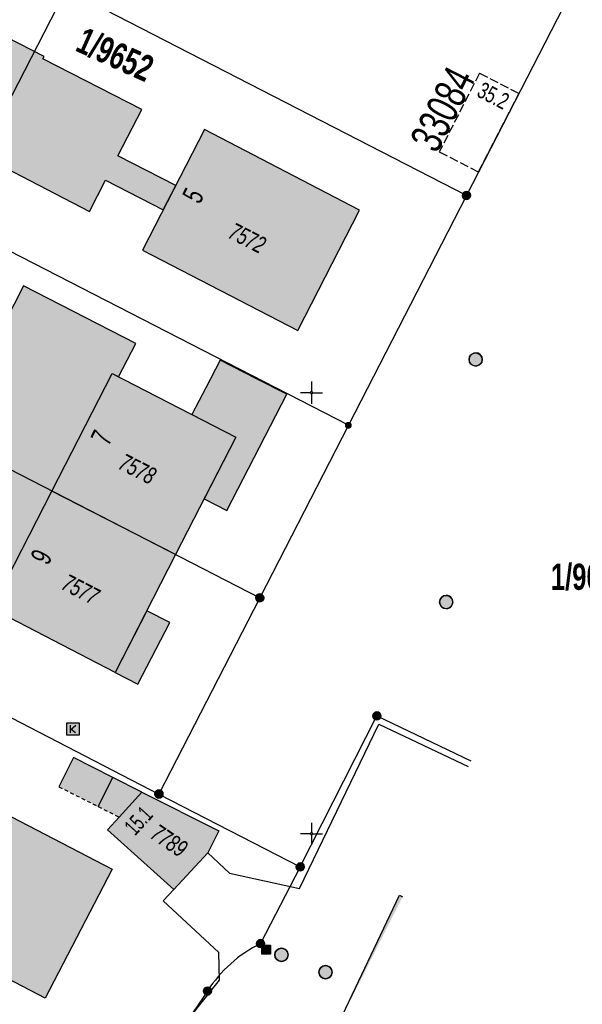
# Model space of a CAD drawing. Header units: metres. Extents: x 2695560 to 2696939, y 1260491 to 1262050.
# Tile 752 of 1005: x 2696634 to 2696666, y 1261090 to 1261146. Entities that reach past the tile are written whole.
import ezdxf

# ---------------------------------------------------------------- set-up
doc = ezdxf.new("R2010")
doc.units = ezdxf.units.M
for name, pattern in [('AUSGEZOGEN', [0]), ('STRICHLINIE_S4', [0.66, 0.5, -0.16]), ('VERDECKT2_S2', [0.36, 0.2, -0.16])]:
    doc.linetypes.add(name, pattern=pattern)
for name, color, linetype in [('XR$1$AV_Flächen (EO)', 7, 'AUSGEZOGEN'), ('XR$1$AV_Gebäudeflächen (BB)', 7, 'AUSGEZOGEN'), ('XR$1$AV_Gebäudeflächen (EO)', 7, 'AUSGEZOGEN'), ('XR$1$AV_Gebäudeflächen ut.', 7, 'AUSGEZOGEN'), ('XR$1$AV_Grenzpunkte', 7, 'AUSGEZOGEN'), ('XR$1$AV_Grundstück-Nr.', 7, 'AUSGEZOGEN'), ('XR$1$AV_Haus-Nr.', 7, 'AUSGEZOGEN'), ('XR$1$AV_Koordinatennetzpunkte', 7, 'AUSGEZOGEN'), ('XR$1$AV_Linien (BB)', 7, 'AUSGEZOGEN'), ('XR$1$AV_Linien (EO)', 7, 'AUSGEZOGEN'), ('XR$1$AV_Proj. Gebäude', 7, 'AUSGEZOGEN'), ('XR$1$AV_Proj. Gebäude-ID', 7, 'AUSGEZOGEN'), ('XR$1$AV_Proj. Haus-Nr.', 7, 'AUSGEZOGEN'), ('XR$1$AV_Versicherung-Nr.', 7, 'AUSGEZOGEN'), ('XR$1$AW_LK_Schachtdeckel', 24, 'AUSGEZOGEN'), ('XR$1$Liegenschaftsgrenzen', 7, 'AUSGEZOGEN'), ('XR$1$PFAV', 255, 'AUSGEZOGEN'), ('XR$1$PFAW', 255, 'AUSGEZOGEN'), ('XR$1$PFWFM', 255, 'AUSGEZOGEN'), ('XR$1$RP_Abstandslinie', 7, 'AUSGEZOGEN'), ('XR$1$TV_LK_KNOTEN', 92, 'AUSGEZOGEN')]:
    doc.layers.add(name, color=color, linetype=linetype)
doc.styles.add('ARIAL', font='arial.ttf')

# ---------------------------------------------------------------- blocks, each defined once
blk = doc.blocks.new('COMPLEXOBJECT_201')
at = {"layer": 'XR$1$AV_Linien (BB)', "color": 7, "linetype": 'AUSGEZOGEN', "transparency": 33554687}
blk.add_lwpolyline([(6638.09, 11084.61), (6640.715, 11086.603), (6644.778, 11091.695), (6644.74, 11093.269), (6641.591, 11096.197), (6642.184, 11096.835)], dxfattribs=at)
blk.add_arc((6644.23, 11072.027), 14.001, 116.0092, 133.3982, dxfattribs=at)
blk = doc.blocks.new('COMPLEXOBJECT_1292')
at = {"layer": 'XR$1$Liegenschaftsgrenzen', "color": 7, "linetype": 'AUSGEZOGEN', "transparency": 33554687}
for p, q in [((6649.36, 11098.12), (6647.11, 11093.77)), ((6644.1, 11091.08), (6641.62, 11087.43))]:
    blk.add_line(p, q, dxfattribs=at)
for centre, radius, start, end in [((6650.427, 11087.029), 7.513, 116.2024, 147.3712), ((6634.418, 11092.826), 9, 294.0826, 323.1578), ((6644.23, 11072.027), 14.001, 116.0092, 133.3982)]:
    blk.add_arc(centre, radius, start, end, dxfattribs=at)
blk = doc.blocks.new('BAV15')
at = {"layer": 'XR$1$PFAV', "transparency": 33554687}
blk.add_hatch(color=7, dxfattribs=at).paths.add_polyline_path([(0.5, 0), (0.49, 0.1), (0.46, 0.2), (0.41, 0.29), (0.34, 0.36), (0.26, 0.42), (0.17, 0.47), (0.08, 0.49), (-0.03, 0.5), (-0.13, 0.48), (-0.22, 0.45), (-0.31, 0.4), (-0.38, 0.33), (-0.44, 0.24), (-0.48, 0.15), (-0.5, 0.05), (-0.5, -0.05), (-0.48, -0.15), (-0.44, -0.24), (-0.38, -0.33), (-0.31, -0.4), (-0.22, -0.45), (-0.13, -0.48), (-0.03, -0.5), (0.08, -0.49), (0.17, -0.47), (0.26, -0.42), (0.34, -0.36), (0.41, -0.29), (0.46, -0.2), (0.49, -0.1)])
at = {"color": 7, "transparency": 33554687}
for start, end in [(90, 270), (270, 90)]:
    blk.add_arc((0, 0), 0.5, start, end, dxfattribs=at)
at = {"layer": 'XR$1$PFAV', "transparency": 33554687}
blk.add_circle((0, 0), 0.5, dxfattribs=at)
blk = doc.blocks.new('BWAV20')
at = {"true_color": 0x000000, "transparency": 33554687}
blk.add_hatch(color=18, dxfattribs=at).paths.add_polyline_path([(0.17, 0), (0.16, 0.03), (0.15, 0.07), (0.14, 0.1), (0.11, 0.12), (0.09, 0.14), (0.06, 0.16), (0.03, 0.16), (-0.01, 0.17), (-0.04, 0.16), (-0.07, 0.15), (-0.1, 0.13), (-0.13, 0.11), (-0.15, 0.08), (-0.16, 0.05), (-0.17, 0.02), (-0.17, -0.02), (-0.16, -0.05), (-0.15, -0.08), (-0.13, -0.11), (-0.1, -0.13), (-0.07, -0.15), (-0.04, -0.16), (-0.01, -0.17), (0.03, -0.16), (0.06, -0.16), (0.09, -0.14), (0.11, -0.12), (0.14, -0.1), (0.15, -0.07), (0.16, -0.03)])
at = {"layer": 'XR$1$PFAV', "transparency": 33554687}
blk.add_hatch(color=7, dxfattribs=at).paths.add_polyline_path([(0.5, 0), (0.49, 0.1), (0.46, 0.2), (0.41, 0.29), (0.34, 0.36), (0.26, 0.42), (0.17, 0.47), (0.08, 0.49), (-0.03, 0.5), (-0.13, 0.48), (-0.22, 0.45), (-0.31, 0.4), (-0.38, 0.33), (-0.44, 0.24), (-0.48, 0.15), (-0.5, 0.05), (-0.5, -0.05), (-0.48, -0.15), (-0.44, -0.24), (-0.38, -0.33), (-0.31, -0.4), (-0.22, -0.45), (-0.13, -0.48), (-0.03, -0.5), (0.08, -0.49), (0.17, -0.47), (0.26, -0.42), (0.34, -0.36), (0.41, -0.29), (0.46, -0.2), (0.49, -0.1)])
blk = doc.blocks.new('BAV2041')
at = {"color": 7, "transparency": 33554687}
for p, q in [((0, 0.5), (0, 0.05)), ((-0.05, 0), (-0.5, 0)), ((0.05, 0), (0.5, 0)), ((0, -0.05), (0, -0.5))]:
    blk.add_line(p, q, dxfattribs=at)
blk.add_circle((0, 0), 0.05, dxfattribs=at)
for start, end in [(90, 270), (270, 90)]:
    blk.add_arc((0, 0), 0.05, start, end, dxfattribs=at)
blk = doc.blocks.new('BAW2082')
at = {"layer": 'XR$1$PFAW', "transparency": 33554687}
blk.add_hatch(color=7, dxfattribs=at).paths.add_polyline_path([(0.509, -0.003), (0.499, 0.098), (0.469, 0.194), (0.42, 0.283), (0.354, 0.359), (0.274, 0.421), (0.183, 0.466), (0.085, 0.491), (-0.016, 0.496), (-0.116, 0.481), (-0.211, 0.446), (-0.297, 0.392), (-0.37, 0.323), (-0.428, 0.24), (-0.468, 0.147), (-0.488, 0.047), (-0.488, -0.054), (-0.468, -0.153), (-0.428, -0.246), (-0.37, -0.329), (-0.297, -0.398), (-0.211, -0.452), (-0.116, -0.487), (-0.016, -0.502), (0.085, -0.497), (0.183, -0.472), (0.274, -0.427), (0.354, -0.366), (0.42, -0.289), (0.469, -0.2), (0.499, -0.104)])
at = {"transparency": 33554687}
for start, end in [(91.19481, 268.80519), (268.80519, 91.19481)]:
    blk.add_arc((0.01, 0), 0.5, start, end, dxfattribs=at)
at = {"layer": 'XR$1$PFAW', "transparency": 33554687}
blk.add_circle((0.009, -0.003), 0.5, dxfattribs=at)
blk = doc.blocks.new('BAW2089')
at = {"layer": 'XR$1$PFAW', "transparency": 33554687}
blk.add_hatch(color=7, dxfattribs=at).paths.add_polyline_path([(-0.5, 0.5), (-0.5, -0.5), (0.5, -0.5), (0.5, 0.5)])
at = {"transparency": 33554687}
blk.add_lwpolyline([(-0.5, 0.5), (0.5, 0.5), (0.5, -0.5), (-0.5, -0.5), (-0.5, 0.5)], close=True, dxfattribs=at)
at = {"layer": 'XR$1$PFAW', "transparency": 33554687}
blk.add_lwpolyline([(-0.5, 0.5), (0.5, 0.5), (0.5, -0.5), (-0.5, -0.5), (-0.5, 0.5)], close=True, dxfattribs=at)
blk = doc.blocks.new('BTV1')
at = {"layer": 'XR$1$PFWFM', "transparency": 33554687}
blk.add_hatch(color=7, dxfattribs=at).paths.add_polyline_path([(-0.5, 0.5), (-0.5, -0.5), (0.5, -0.5), (0.5, 0.5)])
at = {"color": 92, "transparency": 33554687}
for p, q in [((-0.219, 0.321), (-0.219, -0.298)), ((-0.208, -0.05), (0.23, 0.31)), ((-0.159, 0.001), (0.192, -0.283))]:
    blk.add_line(p, q, dxfattribs=at)
blk.add_polyline3d([(-0.5, 0.5, 0.993), (0.5, 0.5, 0.993), (0.5, -0.5, 0.993), (-0.5, -0.5, 0.993)], close=True, dxfattribs=at)

msp = doc.modelspace()

# ---------------------------------------------------------------- hatches: boundary and pattern name
at = {"layer": 'XR$1$AV_Gebäudeflächen (BB)', "true_color": 0xd2d2d2, "transparency": 33554687}
for points in [[(2696653.7, 1261135.155), (2696644.897, 1261139.72), (2696641.384, 1261132.882), (2696650.202, 1261128.333)], [(2696636.248, 1261119.235), (2696643.266, 1261115.628), (2696646.677, 1261122.28), (2696639.672, 1261125.901)], [(2696643.266, 1261115.628), (2696636.248, 1261119.235), (2696632.829, 1261112.577), (2696639.836, 1261108.941)], [(2696624.131, 1261101.669), (2696622.339, 1261098.161), (2696622.084, 1261097.661), (2696635.869, 1261090.481), (2696639.657, 1261097.796), (2696625.818, 1261104.974)], [(2696643.154, 1261096.645), (2696645.09, 1261098.728), (2696645.721, 1261099.97), (2696641.353, 1261102.169), (2696640.055, 1261100.752), (2696639.394, 1261100.031)], [(2696648.736, 1261081.553), (2696656.136, 1261096.233), (2696655.956, 1261096.319), (2696652.381, 1261088.8), (2696651.424, 1261089.255), (2696648.031, 1261082.119), (2696647.942, 1261081.931)]]:
    msp.add_hatch(color=254, dxfattribs=at).paths.add_polyline_path(points)
at = {"layer": 'XR$1$AV_Gebäudeflächen (EO)', "true_color": 0xebebeb, "transparency": 33554687}
msp.add_hatch(color=7, dxfattribs=at).paths.add_polyline_path([(2696636.642, 1261102.471), (2696638.875, 1261101.346), (2696640.055, 1261100.752), (2696641.353, 1261102.169), (2696639.707, 1261102.999), (2696637.474, 1261104.123)])
at = {"layer": 'XR$1$AV_Gebäudeflächen ut.', "true_color": 0xf5f5f5, "transparency": 33554687}
for points in [[(2696630.644, 1261139.078), (2696638.37, 1261135.088), (2696639.28, 1261136.858), (2696642.56, 1261135.172), (2696643.269, 1261136.55), (2696639.988, 1261138.236), (2696641.341, 1261140.869), (2696635.734, 1261143.741), (2696635.803, 1261143.874), (2696633.674, 1261144.97), (2696633.603, 1261144.832)], [(2696640.03, 1261125.716), (2696640.998, 1261127.599), (2696634.638, 1261130.867), (2696631.434, 1261124.632), (2696627.054, 1261126.85), (2696627.114, 1261126.968), (2696624.98, 1261128.064), (2696623.121, 1261124.459), (2696629.627, 1261121.116), (2696626.447, 1261114.929), (2696632.806, 1261111.66), (2696633.183, 1261112.393), (2696632.829, 1261112.577), (2696636.248, 1261119.235), (2696639.672, 1261125.901)], [(2696644.887, 1261118.789), (2696646.173, 1261118.129), (2696649.569, 1261124.721), (2696647.881, 1261125.585), (2696645.781, 1261126.66), (2696644.971, 1261125.092), (2696644.184, 1261123.569), (2696646.677, 1261122.28)], [(2696641.635, 1261112.448), (2696639.836, 1261108.941), (2696641.127, 1261108.279), (2696642.929, 1261111.784)]]:
    msp.add_hatch(color=7, dxfattribs=at).paths.add_polyline_path(points)

# ---------------------------------------------------------------- linework, layer by layer
at = {"layer": 'XR$1$AV_Flächen (EO)', "color": 7, "linetype": 'AUSGEZOGEN', "transparency": 33554687}
msp.add_line((2696642.56, 1261135.172), (2696643.269, 1261136.55), dxfattribs=at)
for points in [[(2696643.269, 1261136.55), (2696639.988, 1261138.236), (2696641.341, 1261140.869), (2696635.734, 1261143.741), (2696635.803, 1261143.874), (2696633.674, 1261144.97), (2696633.603, 1261144.832)], [(2696630.644, 1261139.078), (2696638.37, 1261135.088), (2696639.28, 1261136.858), (2696642.56, 1261135.172)], [(2696640.03, 1261125.716), (2696640.998, 1261127.599), (2696634.638, 1261130.867), (2696631.434, 1261124.632), (2696627.054, 1261126.85), (2696627.114, 1261126.968), (2696624.98, 1261128.064)], [(2696647.881, 1261125.585), (2696645.781, 1261126.66), (2696644.971, 1261125.092), (2696644.184, 1261123.569)], [(2696633.183, 1261112.393), (2696632.829, 1261112.577), (2696636.248, 1261119.235), (2696639.672, 1261125.901), (2696640.03, 1261125.716)], [(2696644.887, 1261118.789), (2696646.173, 1261118.129), (2696649.569, 1261124.721), (2696647.881, 1261125.585)], [(2696644.184, 1261123.569), (2696646.677, 1261122.28), (2696644.887, 1261118.789)], [(2696640.055, 1261100.752), (2696641.353, 1261102.169), (2696639.707, 1261102.999), (2696637.474, 1261104.123), (2696636.642, 1261102.471)]]:
    msp.add_lwpolyline(points, dxfattribs=at)
msp.add_lwpolyline([(2696641.635, 1261112.448), (2696639.836, 1261108.941), (2696641.127, 1261108.279), (2696642.929, 1261111.784), (2696641.635, 1261112.448)], close=True, dxfattribs=at)
at = {"layer": 'XR$1$AV_Flächen (EO)', "color": 7, "linetype": 'VERDECKT2_S2', "transparency": 33554687}
msp.add_lwpolyline([(2696636.642, 1261102.471), (2696638.875, 1261101.346), (2696640.055, 1261100.752)], dxfattribs=at)
at = {"layer": 'XR$1$AV_Linien (BB)', "color": 7, "linetype": 'AUSGEZOGEN', "transparency": 33554687}
for p, q in [((2696646.677, 1261122.28), (2696643.266, 1261115.628)), ((2696643.266, 1261115.628), (2696636.248, 1261119.235)), ((2696645.09, 1261098.728), (2696643.154, 1261096.645))]:
    msp.add_line(p, q, dxfattribs=at)
msp.add_lwpolyline([(2696653.7, 1261135.155), (2696644.897, 1261139.72), (2696641.384, 1261132.882), (2696650.202, 1261128.333), (2696653.7, 1261135.155)], close=True, dxfattribs=at)
for points in [[(2696636.248, 1261119.235), (2696639.672, 1261125.901), (2696646.677, 1261122.28)], [(2696643.266, 1261115.628), (2696639.836, 1261108.941), (2696632.829, 1261112.577), (2696636.248, 1261119.235)], [(2696645.09, 1261098.728), (2696646.326, 1261097.577), (2696650.284, 1261096.713), (2696654.797, 1261106.014), (2696659.859, 1261103.619)], [(2696624.131, 1261101.669), (2696625.818, 1261104.974), (2696639.657, 1261097.796), (2696635.869, 1261090.481), (2696622.084, 1261097.661)], [(2696643.154, 1261096.645), (2696639.394, 1261100.031), (2696640.055, 1261100.752), (2696641.353, 1261102.169), (2696645.721, 1261099.97), (2696645.09, 1261098.728)], [(2696648.031, 1261082.119), (2696651.424, 1261089.255), (2696652.381, 1261088.8), (2696655.956, 1261096.319), (2696656.136, 1261096.233)]]:
    msp.add_lwpolyline(points, dxfattribs=at)
at = {"layer": 'XR$1$AV_Linien (EO)', "color": 7, "linetype": 'AUSGEZOGEN', "transparency": 33554687}
msp.add_line((2696638.875, 1261101.346), (2696639.707, 1261102.999), dxfattribs=at)
at = {"layer": 'XR$1$AV_Proj. Gebäude', "color": 8, "linetype": 'STRICHLINIE_S4', "transparency": 33554687}
msp.add_lwpolyline([(2696660.506, 1261142.915), (2696658.221, 1261138.468), (2696660.444, 1261137.325), (2696662.73, 1261141.772), (2696660.506, 1261142.915)], close=True, dxfattribs=at)
at = {"layer": 'XR$1$Liegenschaftsgrenzen', "color": 7, "linetype": 'AUSGEZOGEN', "transparency": 33554687}
for p, q in [((2696659.758, 1261135.991), (2696632.176, 1261150.167)), ((2696653.062, 1261122.961), (2696625.469, 1261137.142)), ((2696659.758, 1261135.991), (2696653.062, 1261122.961)), ((2696620.432, 1261127.363), (2696648.034, 1261113.178)), ((2696653.062, 1261122.961), (2696648.034, 1261113.178)), ((2696648.034, 1261113.178), (2696642.32, 1261102.06)), ((2696642.32, 1261102.06), (2696650.33, 1261097.93))]:
    msp.add_line(p, q, dxfattribs=at)
for points in [[(2696676.11, 1261167.82), (2696668.32, 1261152.65), (2696659.758, 1261135.991)], [(2696621.31, 1261111.4), (2696621.92, 1261112.59), (2696642.32, 1261102.06)], [(2696650.33, 1261097.93), (2696654.68, 1261106.486), (2696660.017, 1261103.933)]]:
    msp.add_lwpolyline(points, dxfattribs=at)
at = {"layer": 'XR$1$RP_Abstandslinie', "color": 7, "linetype": 'AUSGEZOGEN', "transparency": 33554687}
msp.add_lwpolyline([(2696654.11, 1261180.83), (2696637.63, 1261148.78), (2696621.53, 1261117.47), (2696628.74, 1261113.77), (2696611.17, 1261079.77), (2696593.73, 1261046.01), (2696576.69, 1261013), (2696580.72, 1261010.92), (2696574.055, 1260998.027)], dxfattribs=at)

# ---------------------------------------------------------------- block references
at = {"layer": 'XR$1$AV_Grenzpunkte', "color": 7, "linetype": 'AUSGEZOGEN', "lineweight": -3, "transparency": 33554687}
for name, p, xscale, yscale in [('BAV15', (2696659.758, 1261135.991), 0.4549999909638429, 0.4549999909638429), ('BWAV20', (2696653.062, 1261122.961), 0.3899999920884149, 0.3899999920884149), ('BAV15', (2696648.034, 1261113.178), 0.4549999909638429, 0.4549999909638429), ('BAV15', (2696654.68, 1261106.486), 0.4549999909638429, 0.4549999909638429), ('BAV15', (2696642.32, 1261102.06), 0.4549999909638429, 0.4549999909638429), ('BAV15', (2696650.33, 1261097.93), 0.4549999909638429, 0.4549999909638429), ('BAV15', (2696648.08, 1261093.58), 0.4549999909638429, 0.4549999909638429), ('BAV15', (2696645.07, 1261090.89), 0.4549999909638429, 0.4549999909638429)]:
    msp.add_blockref(name, p, dxfattribs=dict(at, xscale=xscale, yscale=yscale))
at = {"layer": 'XR$1$AV_Koordinatennetzpunkte', "color": 7, "linetype": 'AUSGEZOGEN', "lineweight": -3, "transparency": 33554687, "xscale": 1.25, "yscale": 1.25}
for p in [(2696650.97, 1261124.81), (2696650.97, 1261099.81)]:
    msp.add_blockref('BAV2041', p, dxfattribs=at)
at = {"layer": 'XR$1$AV_Linien (BB)', "color": 7, "linetype": 'AUSGEZOGEN', "lineweight": -3, "transparency": 33554687}
msp.add_blockref('COMPLEXOBJECT_201', (2690000.97, 1249999.81), dxfattribs=at)
at = {"layer": 'XR$1$AW_LK_Schachtdeckel', "color": 24, "linetype": 'AUSGEZOGEN', "lineweight": -3, "transparency": 33554687, "xscale": 0.7499999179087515, "yscale": 0.7499999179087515, "rotation": 351.0158691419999}
msp.add_blockref('BAW2082', (2696660.275, 1261126.697), dxfattribs=at)
at = {"layer": 'XR$1$AW_LK_Schachtdeckel', "color": 24, "linetype": 'AUSGEZOGEN', "lineweight": -3, "transparency": 33554687}
for name, p, xscale, yscale in [('BAW2082', (2696658.604, 1261112.942), 0.7499999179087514, 0.7499999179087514), ('BAW2089', (2696648.401, 1261093.239), 0.5000000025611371, 0.5000000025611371), ('BAW2082', (2696649.257, 1261092.943), 0.7499999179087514, 0.7499999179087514), ('BAW2082', (2696651.756, 1261091.961), 0.7499999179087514, 0.7499999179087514)]:
    msp.add_blockref(name, p, dxfattribs=dict(at, xscale=xscale, yscale=yscale))
at = {"layer": 'XR$1$Liegenschaftsgrenzen', "color": 7, "linetype": 'AUSGEZOGEN', "lineweight": -3, "transparency": 33554687}
msp.add_blockref('COMPLEXOBJECT_1292', (2690000.97, 1249999.81), dxfattribs=at)
at = {"layer": 'XR$1$TV_LK_KNOTEN', "color": 92, "linetype": 'AUSGEZOGEN', "lineweight": -3, "transparency": 33554687, "xscale": 0.7000000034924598, "yscale": 0.7000000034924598}
msp.add_blockref('BTV1', (2696637.444, 1261105.742), dxfattribs=at)

# ---------------------------------------------------------------- texts
at = {"layer": 'XR$1$AV_Grundstück-Nr.', "color": 7, "transparency": 33554687, "insert": (2696639.827, 1261143.966), "char_height": 1.48491, "width": 4.98214, "attachment_point": 5, "rotation": 335.763, "style": 'ARIAL'}
msp.add_mtext('\\A1;{\\fArial|i0|b1;\\H1.484908;\\W0.700000;\\C7;1/9652}\\P', dxfattribs=at)
at = {"layer": 'XR$1$AV_Grundstück-Nr.', "color": 7, "transparency": 33554687, "insert": (2696666.769, 1261114.355), "char_height": 1.48491, "width": 4.97324, "attachment_point": 5, "style": 'ARIAL'}
msp.add_mtext('\\A1;{\\fArial|i0|b1;\\H1.484908;\\W0.700000;\\C7;1/9019}\\P', dxfattribs=at)
at = {"layer": 'XR$1$AV_Haus-Nr.', "color": 7, "transparency": 33554687, "attachment_point": 2, "style": 'ARIAL'}
for s, insert, char_height, width, rotation in [('\\W0.68;5', (2696643.733, 1261136.253), 1.1621, 1.02516, 62.8074), ('\\W0.68;7', (2696638.54, 1261122.52), 1.1621, 1.02516, 64.1682), ('\\W0.68;9', (2696635.125, 1261115.77), 1.1621, 1.02516, 63.4239), ('\\W0.63;15.1', (2696640.813, 1261100.868), 0.92968, 1.96781, 47.4975)]:
    msp.add_mtext(s, dxfattribs=dict(at, insert=insert, char_height=char_height, width=width, rotation=rotation))
at = {"layer": 'XR$1$AV_Proj. Gebäude-ID', "color": 8, "transparency": 33554687, "insert": (2696658.41, 1261140.881), "char_height": 1.78244, "width": 5.51419, "attachment_point": 5, "rotation": 62.8002, "style": 'ARIAL'}
msp.add_mtext('\\W0.70;33084', dxfattribs=at)
at = {"layer": 'XR$1$AV_Proj. Haus-Nr.', "color": 8, "transparency": 33554687, "insert": (2696661.496, 1261142.063), "char_height": 0.92968, "width": 2.10446, "attachment_point": 2, "rotation": 332.8002, "style": 'ARIAL'}
msp.add_mtext('\\W0.70;35.2', dxfattribs=at)
at = {"layer": 'XR$1$AV_Versicherung-Nr.', "color": 7, "transparency": 33554687, "char_height": 0.96842, "width": 2.46457, "attachment_point": 5, "style": 'ARIAL'}
for s, insert, rotation in [('\\A1;{\\fArial|i1|b0;\\H0.968418;\\W0.700000;\\C7;7572}\\P', (2696647.325, 1261133.569), 332.9154), ('\\A1;{\\fArial|i1|b0;\\H0.968418;\\W0.700000;\\C7;7578}\\P', (2696641.096, 1261120.482), 332.9433), ('\\A1;{\\fArial|i1|b0;\\H0.968418;\\W0.700000;\\C7;7577}\\P', (2696637.868, 1261113.652), 332.6031), ('\\A1;{\\fArial|i1|b0;\\H0.968418;\\W0.700000;\\C7;7789}\\P', (2696642.894, 1261099.416), 326.1429)]:
    msp.add_mtext(s, dxfattribs=dict(at, insert=insert, rotation=rotation))

doc.saveas('drawing.dxf')
